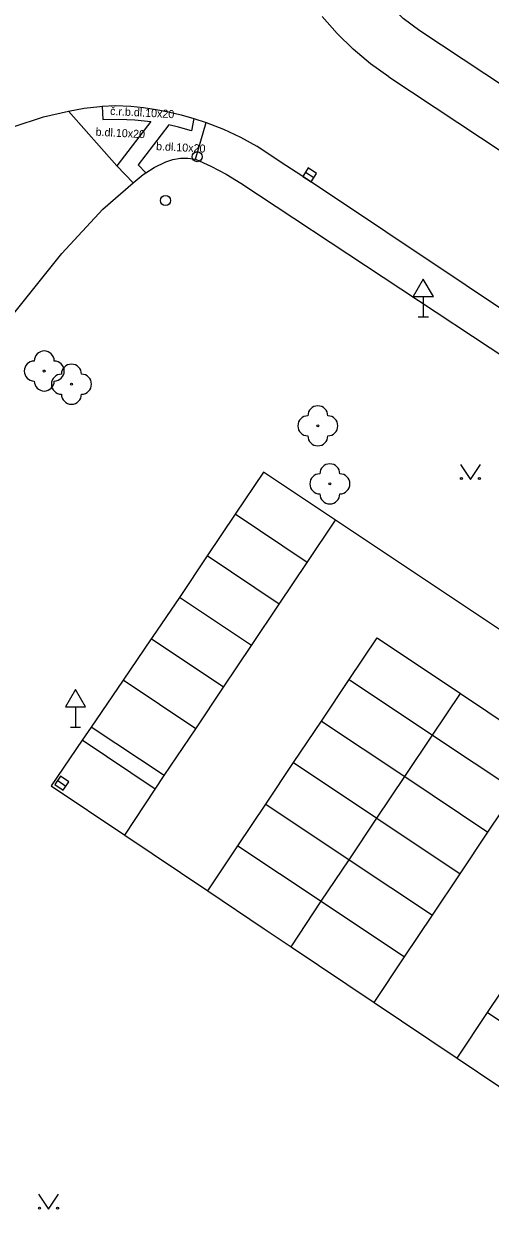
# Model space of a CAD drawing. Extents: x -598233 to -596890, y -1157848 to -1156431.
# Drawn here: x -597110.7 to -597087.4, y -1157114.9 to -1157055.7 of the extents above; entities that cross this region are included whole.
import ezdxf

# ---------------------------------------------------------------- set-up
doc = ezdxf.new("R2010")
doc.units = 0
for name, color, linetype in [('Level 10', 7, 'Continuous'), ('Level 11', 7, 'Continuous'), ('Level 22', 7, 'Continuous'), ('Level 27', 7, 'Continuous'), ('Level 28', 7, 'Continuous'), ('Level 31', 7, 'Continuous'), ('Level 34', 7, 'Continuous'), ('Level 36', 7, 'Continuous'), ('Level 40', 7, 'Continuous')]:
    doc.layers.add(name, color=color, linetype=linetype)

msp = doc.modelspace()

# ---------------------------------------------------------------- linework, layer by layer
at = {"layer": 'Level 10'}
for points in [[(-597094.21, -1157056.94), (-597095.02, -1157056.16), (-597095.76, -1157055.31)], [(-597092.43, -1157058.32), (-597093.35, -1157057.67), (-597094.21, -1157056.94)], [(-597092.43, -1157058.32), (-597082.09, -1157065.16), (-597070.98, -1157072.51)], [(-597108.43, -1157060.04), (-597107.66, -1157059.89), (-597106.88, -1157059.8), (-597106.75, -1157059.79), (-597106.1, -1157059.76), (-597105.32, -1157059.78)], [(-597105.32, -1157059.78), (-597104.69, -1157059.85), (-597104.06, -1157059.95), (-597103.44, -1157060.07)], [(-597114.4, -1157063.14), (-597113.42, -1157062.25), (-597112.35, -1157061.47), (-597111.2, -1157060.81), (-597109.69, -1157060.32), (-597108.43, -1157060.04)], [(-597103.44, -1157060.07), (-597102.81, -1157060.22), (-597102.17, -1157060.4), (-597101.56, -1157060.6)], [(-597101.56, -1157060.6), (-597100.69, -1157060.93), (-597099.84, -1157061.33), (-597099.03, -1157061.78)], [(-597097.81, -1157062.6), (-597099.03, -1157061.78)], [(-597096.55, -1157063.41), (-597097.81, -1157062.6)], [(-597070.33, -1157080.79), (-597084.6, -1157071.39), (-597096.55, -1157063.41)], [(-597086.75, -1157086.04), (-597095.1, -1157080.47), (-597098.69, -1157078.07), (-597100.11, -1157080.18), (-597101.51, -1157082.26), (-597102.9, -1157084.33), (-597104.22, -1157086.29), (-597104.3, -1157086.4), (-597105.71, -1157088.47), (-597107.3, -1157090.81), (-597107.75, -1157091.47), (-597109.3, -1157093.75), (-597105.63, -1157096.21), (-597101.48, -1157099), (-597098.67, -1157100.89), (-597097.32, -1157101.79), (-597093.17, -1157104.58), (-597089.02, -1157107.36), (-597084.86, -1157110.15)]]:
    msp.add_lwpolyline(points, dxfattribs=at)
at = {"layer": 'Level 11'}
for points in [[(-597090.88, -1157056.02), (-597091.71, -1157055.41), (-597092.43, -1157054.67)], [(-597070, -1157069.83), (-597070.96, -1157069.2), (-597080.47, -1157062.91), (-597084.39, -1157060.32), (-597090.88, -1157056.02)], [(-597106.75, -1157059.79), (-597106.72, -1157060.45)], [(-597108.43, -1157060.04), (-597106.02, -1157062.77)], [(-597106.72, -1157060.45), (-597105.92, -1157060.43), (-597105.12, -1157060.47), (-597104.33, -1157060.55)], [(-597104.33, -1157060.55), (-597106.02, -1157062.77)], [(-597102.17, -1157060.4), (-597102.3, -1157061.02), (-597102.94, -1157060.84), (-597103.42, -1157060.72), (-597104.96, -1157062.72), (-597104.58, -1157063.11)], [(-597102.1, -1157062.43), (-597101.56, -1157060.6)], [(-597105.2, -1157063.62), (-597106.02, -1157062.77)], [(-597105.2, -1157063.62), (-597104.71, -1157063.2), (-597104.58, -1157063.11), (-597104.16, -1157062.85), (-597103.58, -1157062.56)], [(-597103.58, -1157062.56), (-597103.22, -1157062.45), (-597102.85, -1157062.39), (-597102.47, -1157062.38), (-597102.1, -1157062.43)], [(-597102.1, -1157062.43), (-597101.32, -1157062.78), (-597100.56, -1157063.18), (-597099.83, -1157063.63)], [(-597108.77, -1157067.15), (-597106.73, -1157064.94), (-597105.2, -1157063.62)], [(-597099.83, -1157063.63), (-597085.61, -1157073.03), (-597071.44, -1157082.44), (-597068.24, -1157084.56)], [(-597120.24, -1157081.48), (-597108.77, -1157067.15)], [(-597105.63, -1157096.21), (-597104.1, -1157093.91), (-597103.65, -1157093.24), (-597102.08, -1157090.9), (-597100.69, -1157088.82), (-597099.3, -1157086.74), (-597097.91, -1157084.67), (-597096.52, -1157082.59), (-597095.1, -1157080.47)], [(-597096.52, -1157082.59), (-597100.11, -1157080.18)], [(-597097.91, -1157084.67), (-597101.51, -1157082.26)], [(-597099.3, -1157086.74), (-597102.9, -1157084.33)], [(-597100.69, -1157088.82), (-597104.3, -1157086.4)], [(-597101.48, -1157099), (-597099.97, -1157096.74), (-597098.58, -1157094.67), (-597097.19, -1157092.59), (-597095.8, -1157090.51), (-597094.41, -1157088.43), (-597093.02, -1157086.35)], [(-597093.02, -1157086.35), (-597088.86, -1157089.13), (-597084.7, -1157091.91)], [(-597094.41, -1157088.43), (-597090.25, -1157091.21)], [(-597102.08, -1157090.9), (-597105.71, -1157088.47)], [(-597090.25, -1157091.21), (-597088.86, -1157089.13)], [(-597103.65, -1157093.24), (-597107.3, -1157090.81)], [(-597095.8, -1157090.51), (-597091.64, -1157093.29)], [(-597091.64, -1157093.29), (-597090.25, -1157091.21)], [(-597090.25, -1157091.21), (-597086.09, -1157093.99)], [(-597104.1, -1157093.91), (-597107.75, -1157091.47)], [(-597093.17, -1157104.58), (-597091.65, -1157102.3), (-597090.26, -1157100.22), (-597088.87, -1157098.14), (-597087.48, -1157096.07), (-597086.09, -1157093.99), (-597084.7, -1157091.91)], [(-597097.19, -1157092.59), (-597093.03, -1157095.37)], [(-597093.03, -1157095.37), (-597091.64, -1157093.29)], [(-597091.64, -1157093.29), (-597087.48, -1157096.07)], [(-597098.58, -1157094.67), (-597094.42, -1157097.45)], [(-597089.02, -1157107.36), (-597087.5, -1157105.08), (-597086.11, -1157103), (-597084.72, -1157100.92), (-597083.33, -1157098.84), (-597080.55, -1157094.69)], [(-597094.42, -1157097.45), (-597093.03, -1157095.37)], [(-597093.03, -1157095.37), (-597088.87, -1157098.14)], [(-597099.97, -1157096.74), (-597095.81, -1157099.52)], [(-597095.81, -1157099.52), (-597094.42, -1157097.45)], [(-597094.42, -1157097.45), (-597090.26, -1157100.22)], [(-597097.32, -1157101.79), (-597095.81, -1157099.52)], [(-597095.81, -1157099.52), (-597091.65, -1157102.3)], [(-597087.5, -1157105.08), (-597083.33, -1157107.86)]]:
    msp.add_lwpolyline(points, dxfattribs=at)
at = {"layer": 'Level 22'}
for centre in [(-597109.65, -1157073.02), (-597108.29, -1157073.68), (-597095.98, -1157075.76), (-597095.38, -1157078.66)]:
    msp.add_circle(centre, 0.05, dxfattribs=at)
for centre, start, end in [((-597109.65, -1157072.52), 0, 180), ((-597110.15, -1157073.02), 90, 270), ((-597109.15, -1157073.02), 270, 90), ((-597108.29, -1157073.18), 0, 180), ((-597109.65, -1157073.52), 180, 0), ((-597108.79, -1157073.68), 90, 270), ((-597107.79, -1157073.68), 270, 90), ((-597108.29, -1157074.18), 180, 0), ((-597095.98, -1157075.26), 0, 180), ((-597096.48, -1157075.76), 90, 270), ((-597095.48, -1157075.76), 270, 90), ((-597095.98, -1157076.26), 180, 0), ((-597095.38, -1157078.16), 0, 180), ((-597095.88, -1157078.66), 90, 270), ((-597094.88, -1157078.66), 270, 90), ((-597095.38, -1157079.16), 180, 0)]:
    msp.add_arc(centre, 0.5, start, end, dxfattribs=at)
at = {"layer": 'Level 27'}
for p, q in [((-597096.5992, -1157063.0831), (-597096.1808, -1157063.3569)), ((-597108.9757, -1157093.4779), (-597108.5643, -1157093.7621))]:
    msp.add_line(p, q, dxfattribs=at)
for points in [[(-597096.7361, -1157063.2923), (-597096.3177, -1157063.5661), (-597096.0439, -1157063.1477), (-597096.4623, -1157062.8739)], [(-597109.1178, -1157093.6836), (-597108.7064, -1157093.9678), (-597108.4222, -1157093.5564), (-597108.8336, -1157093.2722)]]:
    msp.add_lwpolyline(points, close=True, dxfattribs=at)
at = {"layer": 'Level 28'}
msp.add_circle((-597103.59, -1157064.5), 0.25, dxfattribs=at)
at = {"layer": 'Level 31'}
msp.add_circle((-597102.01, -1157062.31), 0.25, dxfattribs=at)
at = {"layer": 'Level 34'}
for p, q in [((-597090.71, -1157069.302), (-597090.71, -1157070.32)), ((-597090.96, -1157070.32), (-597090.46, -1157070.32)), ((-597108.09, -1157089.802), (-597108.09, -1157090.82)), ((-597108.34, -1157090.82), (-597107.84, -1157090.82))]:
    msp.add_line(p, q, dxfattribs=at)
for points in [[(-597091.21, -1157069.302), (-597090.21, -1157069.302), (-597090.71, -1157068.436)], [(-597108.59, -1157089.802), (-597107.59, -1157089.802), (-597108.09, -1157088.936)]]:
    msp.add_lwpolyline(points, close=True, dxfattribs=at)
at = {"layer": 'Level 36'}
for points in [[(-597088.86, -1157077.69), (-597088.36, -1157078.44), (-597087.86, -1157077.69)], [(-597109.93, -1157114.1599), (-597109.43, -1157114.9099), (-597108.93, -1157114.1599)]]:
    msp.add_lwpolyline(points, dxfattribs=at)
for centre in [(-597088.8102, -1157078.3898), (-597087.9108, -1157078.3898), (-597109.8802, -1157114.8597), (-597108.9808, -1157114.8597)]:
    msp.add_circle(centre, 0.05, dxfattribs=at)

# ---------------------------------------------------------------- texts
at = {"layer": 'Level 40'}
for s, height, p in [('č.r.b.dl.10x20', 0.399996, (-597106.37, -1157060.22)), ('b.dl.10x20', 0.4, (-597107.09, -1157061.26)), ('b.dl.10x20', 0.4, (-597104.07, -1157061.98))]:
    msp.add_text(s, height=height, rotation=357, dxfattribs=at).set_placement(p)

doc.saveas('drawing.dxf')
